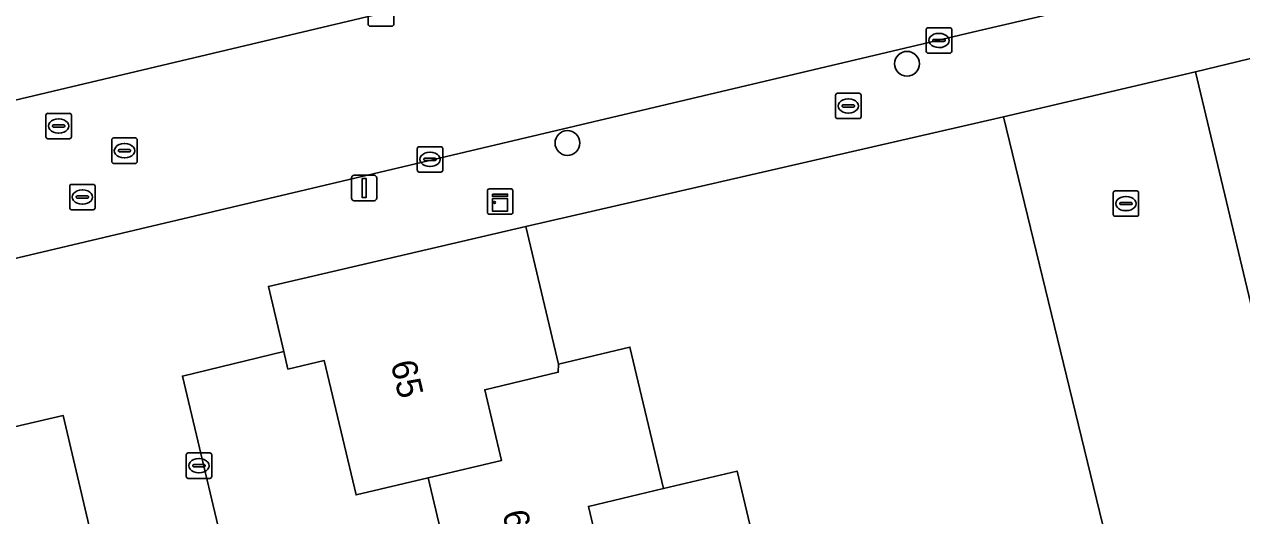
# Model space of a CAD drawing. Extents: x 158031 to 159244, y 380104 to 381214.
# Drawn here: x 158995.05 to 159042.99, y 380487.85 to 380507.2 of the extents above; entities that cross this region are included whole.
import ezdxf

# ---------------------------------------------------------------- set-up
doc = ezdxf.new("R2010")
doc.units = 0
for name, color, linetype in [('IMGEO_Boom', 7, 'Continuous'), ('IMGEO_Brandkraan', 7, 'Continuous'), ('IMGEO_Erf', 7, 'Continuous'), ('IMGEO_Hek', 7, 'Continuous'), ('IMGEO_Kast', 7, 'Continuous'), ('IMGEO_Kolk', 7, 'Continuous'), ('IMGEO_Lichtmast', 7, 'Continuous'), ('IMGEO_Pand', 7, 'Continuous'), ('IMGEO_Pand_nummerreeks', 7, 'Continuous'), ('IMGEO_Parkeervlak_open', 7, 'Continuous'), ('IMGEO_Rijbaan_lokaal_open', 7, 'Continuous'), ('IMGEO_Rioolput', 7, 'Continuous'), ('IMGEO_Voetpad_open', 7, 'Continuous')]:
    doc.layers.add(name, color=color, linetype=linetype)

msp = doc.modelspace()

# ---------------------------------------------------------------- linework, layer by layer
at = {"layer": 'IMGEO_Boom'}
for centre in [(159029.809, 380505.642), (159016.437, 380502.525)]:
    msp.add_circle(centre, 0.489, dxfattribs=at)
at = {"layer": 'IMGEO_Brandkraan'}
for p, q in [((159026.996, 380503.558), (159026.996, 380504.41)), ((159027.071, 380504.484), (159027.923, 380504.484)), ((159027.484, 380504.264), (159027.509, 380504.264)), ((159027.997, 380504.41), (159027.997, 380503.558)), ((159027.255, 380503.978), (159027.255, 380503.99)), ((159027.693, 380503.941), (159027.295, 380503.941)), ((159027.298, 380504.027), (159027.696, 380504.027)), ((159027.739, 380503.99), (159027.739, 380503.978)), ((159027.923, 380503.484), (159027.071, 380503.484)), ((159027.507, 380503.704), (159027.482, 380503.704))]:
    msp.add_line(p, q, dxfattribs=at)
for points in [[(159026.996, 380503.558), (159026.996, 380504.41)], [(159027.071, 380504.484), (159027.923, 380504.484)], [(159027.997, 380504.41), (159027.997, 380503.558)], [(159027.923, 380503.484), (159027.071, 380503.484)]]:
    msp.add_lwpolyline(points, dxfattribs=at)
for centre, radius, start, end in [((159027.073, 380504.408), 0.0765, 91.552, 178.448), ((159027.073, 380504.408), 0.0765, 91.552, 178.448), ((159027.921, 380504.408), 0.0765, 1.552, 88.448), ((159027.921, 380504.408), 0.0765, 1.552, 88.448), ((159027.295, 380503.987), 0.0403, 85.8775, 175.7526), ((159027.292, 380503.977), 0.0366, 178.938, 274.7102), ((159027.696, 380503.984), 0.043, 264.8664, 352.4533), ((159027.7, 380503.989), 0.0386, 1.7309, 96.639), ((159027.073, 380503.56), 0.0765, 181.552, 268.448), ((159027.073, 380503.56), 0.0765, 181.552, 268.448), ((159027.921, 380503.56), 0.0765, 271.552, 358.448), ((159027.921, 380503.56), 0.0765, 271.552, 358.448)]:
    msp.add_arc(centre, radius, start, end, dxfattribs=at)
for centre, major_axis, ratio, start_param, end_param in [((159027.483, 380503.984), (-0.387, 0.002), 0.722429, 4.712389, 7.853982), ((159027.508, 380503.984), (-0.39, 0.002), 0.717154, 1.570796, 4.712389)]:
    msp.add_ellipse(centre, major_axis=major_axis, ratio=ratio, start_param=start_param, end_param=end_param, dxfattribs=at)
at = {"layer": 'IMGEO_Erf'}
for points in [[(159038.335, 380484.12), (159033.61, 380503.556), (159014.797, 380499.231), (159016.078, 380493.818), (159018.895, 380494.484), (159020.213, 380488.914), (159023.118, 380489.603), (159024.494, 380483.8)], [(159012.262, 380483.8), (159010.949, 380489.338), (159008.111, 380488.665), (159006.856, 380493.954), (159005.427, 380493.618), (159005.263, 380494.314), (159001.275, 380493.342), (159003.333, 380484.648)], [(158998.524, 380483.52), (158996.573, 380491.798), (158992.566, 380490.857), (158992.609, 380490.676), (158991.335, 380490.375), (158992.633, 380484.891)]]:
    msp.add_lwpolyline(points, dxfattribs=at)
at = {"layer": 'IMGEO_Hek'}
for points in [[(159014.797, 380499.231), (159033.61, 380503.556)], [(159033.61, 380503.556), (159038.335, 380484.12)]]:
    msp.add_lwpolyline(points, dxfattribs=at)
at = {"layer": 'IMGEO_Kast'}
for p, q in [((159013.286, 380499.795), (159013.286, 380500.636)), ((159013.286, 380500.636), (159013.286, 380499.795)), ((159013.361, 380500.72), (159014.202, 380500.72)), ((159014.202, 380500.72), (159013.361, 380500.72)), ((159014.286, 380500.645), (159014.286, 380499.804)), ((159014.286, 380499.804), (159014.286, 380500.645)), ((159014.211, 380499.72), (159013.37, 380499.72)), ((159013.37, 380499.72), (159014.211, 380499.72))]:
    msp.add_line(p, q, dxfattribs=at)
for points in [[(159013.481, 380500.51), (159014.081, 380500.51), (159014.081, 380500.425), (159013.481, 380500.425), (159013.481, 380500.51)], [(159013.481, 380500.335), (159014.081, 380500.335), (159014.081, 380499.846), (159013.481, 380499.846), (159013.481, 380500.335)]]:
    msp.add_lwpolyline(points, dxfattribs=at)
msp.add_circle((159013.565, 380500.184), 0.0377, dxfattribs=at)
for centre, start, end in [((159013.364, 380500.642), 92.4484, 184.2845), ((159013.364, 380500.642), 92.4484, 184.2845), ((159014.208, 380500.642), 2.4484, 94.2845), ((159014.208, 380500.642), 2.4484, 94.2845), ((159013.364, 380499.798), 182.4484, 274.2845), ((159013.364, 380499.798), 182.4484, 274.2845), ((159014.208, 380499.798), 272.4484, 4.2845), ((159014.208, 380499.798), 272.4484, 4.2845)]:
    msp.add_arc(centre, 0.0779, start, end, dxfattribs=at)
at = {"layer": 'IMGEO_Kolk'}
for p, q in [((159008.592, 380507.197), (159008.592, 380508.049)), ((159009.593, 380508.049), (159009.593, 380507.197)), ((159009.519, 380507.123), (159008.667, 380507.123)), ((159030.568, 380506.136), (159030.568, 380506.988)), ((159030.643, 380507.062), (159031.495, 380507.062)), ((159031.056, 380506.842), (159031.081, 380506.842)), ((159031.569, 380506.988), (159031.569, 380506.136)), ((159030.827, 380506.556), (159030.827, 380506.568)), ((159031.265, 380506.519), (159030.867, 380506.519)), ((159030.87, 380506.605), (159031.268, 380506.605)), ((159031.079, 380506.282), (159031.054, 380506.282)), ((159031.311, 380506.568), (159031.311, 380506.556)), ((159031.495, 380506.062), (159030.643, 380506.062)), ((159010.599, 380502.378), (159011.451, 380502.378)), ((159010.524, 380501.452), (159010.524, 380502.304)), ((159010.783, 380501.872), (159010.783, 380501.884)), ((159010.826, 380501.921), (159011.224, 380501.921)), ((159011.012, 380502.158), (159011.037, 380502.158)), ((159011.267, 380501.884), (159011.267, 380501.872)), ((159011.525, 380502.304), (159011.525, 380501.452)), ((159011.451, 380501.378), (159010.599, 380501.378)), ((159011.221, 380501.835), (159010.823, 380501.835)), ((159011.035, 380501.598), (159011.01, 380501.598)), ((159037.929, 380499.713), (159037.929, 380500.565)), ((159038.004, 380500.639), (159038.856, 380500.639)), ((159038.417, 380500.419), (159038.442, 380500.419)), ((159038.93, 380500.565), (159038.93, 380499.713)), ((159038.188, 380500.133), (159038.188, 380500.145)), ((159038.626, 380500.096), (159038.228, 380500.096)), ((159038.231, 380500.182), (159038.629, 380500.182)), ((159038.672, 380500.145), (159038.672, 380500.133)), ((159038.856, 380499.639), (159038.004, 380499.639)), ((159038.44, 380499.859), (159038.415, 380499.859)), ((159001.426, 380489.39), (159001.426, 380490.242)), ((159001.501, 380490.316), (159002.353, 380490.316)), ((159001.914, 380490.096), (159001.939, 380490.096)), ((159002.427, 380490.242), (159002.427, 380489.39)), ((159001.685, 380489.81), (159001.685, 380489.822)), ((159002.123, 380489.773), (159001.725, 380489.773)), ((159001.728, 380489.859), (159002.126, 380489.859)), ((159001.937, 380489.536), (159001.912, 380489.536)), ((159002.169, 380489.822), (159002.169, 380489.81)), ((159002.353, 380489.316), (159001.501, 380489.316))]:
    msp.add_line(p, q, dxfattribs=at)
for points in [[(159008.592, 380507.197), (159008.592, 380508.049)], [(159009.593, 380508.049), (159009.593, 380507.197)], [(159009.519, 380507.123), (159008.667, 380507.123)], [(159030.568, 380506.136), (159030.568, 380506.988)], [(159030.643, 380507.062), (159031.495, 380507.062)], [(159031.569, 380506.988), (159031.569, 380506.136)], [(159031.495, 380506.062), (159030.643, 380506.062)], [(159010.599, 380502.378), (159011.451, 380502.378)], [(159010.524, 380501.452), (159010.524, 380502.304)], [(159011.525, 380502.304), (159011.525, 380501.452)], [(159011.451, 380501.378), (159010.599, 380501.378)], [(159037.929, 380499.713), (159037.929, 380500.565)], [(159038.004, 380500.639), (159038.856, 380500.639)], [(159038.93, 380500.565), (159038.93, 380499.713)], [(159038.856, 380499.639), (159038.004, 380499.639)], [(159001.426, 380489.39), (159001.426, 380490.242)], [(159001.501, 380490.316), (159002.353, 380490.316)], [(159002.427, 380490.242), (159002.427, 380489.39)], [(159002.353, 380489.316), (159001.501, 380489.316)]]:
    msp.add_lwpolyline(points, dxfattribs=at)
for centre, radius, start, end in [((159008.669, 380507.199), 0.0765, 181.552, 268.448), ((159008.669, 380507.199), 0.0765, 181.552, 268.448), ((159009.517, 380507.199), 0.0765, 271.552, 358.448), ((159009.517, 380507.199), 0.0765, 271.552, 358.448), ((159030.645, 380506.986), 0.0765, 91.552, 178.448), ((159030.645, 380506.986), 0.0765, 91.552, 178.448), ((159031.493, 380506.986), 0.0765, 1.552, 88.448), ((159031.493, 380506.986), 0.0765, 1.552, 88.448), ((159030.867, 380506.565), 0.0403, 85.8775, 175.7526), ((159030.864, 380506.555), 0.0366, 178.938, 274.7102), ((159031.268, 380506.562), 0.043, 264.8664, 352.4533), ((159031.272, 380506.567), 0.0386, 1.7309, 96.639), ((159030.645, 380506.138), 0.0765, 181.552, 268.448), ((159030.645, 380506.138), 0.0765, 181.552, 268.448), ((159031.493, 380506.138), 0.0765, 271.552, 358.448), ((159031.493, 380506.138), 0.0765, 271.552, 358.448), ((159010.601, 380502.302), 0.0765, 91.552, 178.448), ((159010.601, 380502.302), 0.0765, 91.552, 178.448), ((159011.449, 380502.302), 0.0765, 1.552, 88.448), ((159011.449, 380502.302), 0.0765, 1.552, 88.448), ((159010.823, 380501.881), 0.0403, 85.8775, 175.7526), ((159010.82, 380501.871), 0.0366, 178.938, 274.7102), ((159011.224, 380501.878), 0.043, 264.8664, 352.4533), ((159011.228, 380501.883), 0.0386, 1.7309, 96.639), ((159010.601, 380501.454), 0.0765, 181.552, 268.448), ((159010.601, 380501.454), 0.0765, 181.552, 268.448), ((159011.449, 380501.454), 0.0765, 271.552, 358.448), ((159011.449, 380501.454), 0.0765, 271.552, 358.448), ((159038.006, 380500.563), 0.0765, 91.552, 178.448), ((159038.006, 380500.563), 0.0765, 91.552, 178.448), ((159038.854, 380500.563), 0.0765, 1.552, 88.448), ((159038.854, 380500.563), 0.0765, 1.552, 88.448), ((159038.228, 380500.142), 0.0403, 85.8775, 175.7526), ((159038.225, 380500.132), 0.0366, 178.938, 274.7102), ((159038.629, 380500.139), 0.043, 264.8664, 352.4533), ((159038.633, 380500.144), 0.0386, 1.7309, 96.639), ((159038.006, 380499.715), 0.0765, 181.552, 268.448), ((159038.006, 380499.715), 0.0765, 181.552, 268.448), ((159038.854, 380499.715), 0.0765, 271.552, 358.448), ((159038.854, 380499.715), 0.0765, 271.552, 358.448), ((159001.503, 380490.24), 0.0765, 91.552, 178.448), ((159001.503, 380490.24), 0.0765, 91.552, 178.448), ((159002.351, 380490.24), 0.0765, 1.552, 88.448), ((159002.351, 380490.24), 0.0765, 1.552, 88.448), ((159001.725, 380489.819), 0.0403, 85.8775, 175.7526), ((159001.722, 380489.809), 0.0366, 178.938, 274.7102), ((159002.126, 380489.816), 0.043, 264.8664, 352.4533), ((159002.13, 380489.821), 0.0386, 1.7309, 96.639), ((159001.503, 380489.392), 0.0765, 181.552, 268.448), ((159001.503, 380489.392), 0.0765, 181.552, 268.448), ((159002.351, 380489.392), 0.0765, 271.552, 358.448), ((159002.351, 380489.392), 0.0765, 271.552, 358.448)]:
    msp.add_arc(centre, radius, start, end, dxfattribs=at)
for centre, major_axis, ratio, start_param, end_param in [((159031.055, 380506.562), (-0.387, 0.002), 0.722429, 4.712389, 7.853982), ((159031.08, 380506.562), (-0.39, 0.002), 0.717154, 1.570796, 4.712389), ((159011.011, 380501.878), (-0.387, 0.002), 0.722429, 4.712389, 7.853982), ((159011.036, 380501.878), (-0.39, 0.002), 0.717154, 1.570796, 4.712389), ((159038.416, 380500.139), (-0.387, 0.002), 0.722429, 4.712389, 7.853982), ((159038.441, 380500.139), (-0.39, 0.002), 0.717154, 1.570796, 4.712389), ((159001.913, 380489.816), (-0.387, 0.002), 0.722429, 4.712389, 7.853982), ((159001.938, 380489.816), (-0.39, 0.002), 0.717154, 1.570796, 4.712389)]:
    msp.add_ellipse(centre, major_axis=major_axis, ratio=ratio, start_param=start_param, end_param=end_param, dxfattribs=at)
at = {"layer": 'IMGEO_Lichtmast'}
for p, q in [((159007.935, 380500.352), (159007.935, 380501.152)), ((159007.935, 380501.152), (159007.935, 380500.352)), ((159008.035, 380501.252), (159008.825, 380501.252)), ((159008.825, 380501.252), (159008.035, 380501.252)), ((159008.925, 380501.152), (159008.925, 380500.352)), ((159008.925, 380500.352), (159008.925, 380501.152)), ((159008.825, 380500.252), (159008.035, 380500.252)), ((159008.035, 380500.252), (159008.825, 380500.252))]:
    msp.add_line(p, q, dxfattribs=at)
msp.add_lwpolyline([(159008.355, 380501.127), (159008.505, 380501.127), (159008.505, 380500.377), (159008.355, 380500.377), (159008.355, 380501.127)], dxfattribs=at)
for centre, start, end in [((159008.035, 380501.152), 90, 180), ((159008.035, 380501.152), 90, 180), ((159008.825, 380501.152), 0, 90), ((159008.825, 380501.152), 360, 90), ((159008.035, 380500.352), 180, 270), ((159008.035, 380500.352), 180, 270), ((159008.825, 380500.352), 270, 0), ((159008.825, 380500.352), 270, 0)]:
    msp.add_arc(centre, 0.1, start, end, dxfattribs=at)
at = {"layer": 'IMGEO_Pand'}
for points in [[(159016.078, 380493.818), (159014.797, 380499.231), (159004.659, 380496.879), (159005.263, 380494.314), (159005.427, 380493.618), (159006.856, 380493.954), (159008.111, 380488.665), (159010.949, 380489.338), (159013.841, 380490.024), (159013.18, 380492.808), (159016.072, 380493.494)], [(159016.078, 380493.818), (159016.072, 380493.494), (159013.18, 380492.808), (159013.841, 380490.024), (159010.949, 380489.338), (159012.262, 380483.8), (159015.058, 380484.463), (159017.985, 380485.157), (159017.26, 380488.214), (159020.213, 380488.914), (159018.895, 380494.484)], [(159022.251, 380480.529), (159021.636, 380483.122), (159024.494, 380483.8), (159023.118, 380489.603), (159020.213, 380488.914), (159017.26, 380488.214), (159017.985, 380485.157), (159015.058, 380484.463), (159016.325, 380479.122)]]:
    msp.add_lwpolyline(points, close=True, dxfattribs=at)
at = {"layer": 'IMGEO_Parkeervlak_open'}
msp.add_lwpolyline([(159045.163, 380488.588), (159049.817, 380489.731), (159047.481, 380499.244), (159046.341, 380503.89), (159045.728, 380506.436), (159041.164, 380505.33)], close=True, dxfattribs=at)
at = {"layer": 'IMGEO_Rijbaan_lokaal_open'}
for points in [[(159040.386, 380514.995), (159015.014, 380509.033), (159009.315, 380507.681), (158978.724, 380500.43), (158980.111, 380494.53), (159032.615, 380506.938), (159041.279, 380508.969), (159041.877, 380509.115)], [(159044.927, 380488.53), (159045.163, 380488.588), (159041.164, 380505.33), (159033.61, 380503.556), (159038.335, 380484.12), (159039.549, 380478.964), (159040.197, 380476.234), (159043.431, 380477.026), (159044.232, 380473.746), (159044.838, 380471.265), (159045.71, 380471.476), (159048.133, 380472.063), (159048.571, 380472.169), (159047.615, 380476.121), (159046.498, 380480.743), (159046.793, 380480.813)]]:
    msp.add_lwpolyline(points, close=True, dxfattribs=at)
at = {"layer": 'IMGEO_Rioolput'}
for p, q in [((158995.9, 380502.766), (158995.9, 380503.618)), ((158995.975, 380503.692), (158996.827, 380503.692)), ((158996.388, 380503.472), (158996.413, 380503.472)), ((158996.901, 380503.618), (158996.901, 380502.766)), ((158996.159, 380503.186), (158996.159, 380503.198)), ((158996.597, 380503.149), (158996.199, 380503.149)), ((158996.202, 380503.235), (158996.6, 380503.235)), ((158996.411, 380502.912), (158996.386, 380502.912)), ((158996.643, 380503.198), (158996.643, 380503.186)), ((158996.827, 380502.692), (158995.975, 380502.692)), ((158998.492, 380501.795), (158998.492, 380502.647)), ((158998.567, 380502.721), (158999.419, 380502.721)), ((158998.98, 380502.501), (158999.005, 380502.501)), ((158999.493, 380502.647), (158999.493, 380501.795)), ((158998.751, 380502.215), (158998.751, 380502.227)), ((158999.189, 380502.178), (158998.791, 380502.178)), ((158998.794, 380502.264), (158999.192, 380502.264)), ((158999.003, 380501.941), (158998.978, 380501.941)), ((158999.235, 380502.227), (158999.235, 380502.215)), ((158999.419, 380501.721), (158998.567, 380501.721)), ((158996.834, 380499.968), (158996.834, 380500.82)), ((158996.909, 380500.894), (158997.761, 380500.894)), ((158997.136, 380500.437), (158997.534, 380500.437)), ((158997.322, 380500.674), (158997.347, 380500.674)), ((158997.835, 380500.82), (158997.835, 380499.968)), ((158997.093, 380500.388), (158997.093, 380500.4)), ((158997.531, 380500.351), (158997.133, 380500.351)), ((158997.345, 380500.114), (158997.32, 380500.114)), ((158997.577, 380500.4), (158997.577, 380500.388)), ((158997.761, 380499.894), (158996.909, 380499.894))]:
    msp.add_line(p, q, dxfattribs=at)
for points in [[(158995.9, 380502.766), (158995.9, 380503.618)], [(158995.975, 380503.692), (158996.827, 380503.692)], [(158996.901, 380503.618), (158996.901, 380502.766)], [(158996.827, 380502.692), (158995.975, 380502.692)], [(158998.492, 380501.795), (158998.492, 380502.647)], [(158998.567, 380502.721), (158999.419, 380502.721)], [(158999.493, 380502.647), (158999.493, 380501.795)], [(158999.419, 380501.721), (158998.567, 380501.721)], [(158996.834, 380499.968), (158996.834, 380500.82)], [(158996.909, 380500.894), (158997.761, 380500.894)], [(158997.835, 380500.82), (158997.835, 380499.968)], [(158997.761, 380499.894), (158996.909, 380499.894)]]:
    msp.add_lwpolyline(points, dxfattribs=at)
for centre, radius, start, end in [((158995.977, 380503.616), 0.0765, 91.552, 178.448), ((158995.977, 380503.616), 0.0765, 91.552, 178.448), ((158996.825, 380503.616), 0.0765, 1.552, 88.448), ((158996.825, 380503.616), 0.0765, 1.552, 88.448), ((158996.199, 380503.195), 0.0403, 85.8775, 175.7526), ((158996.196, 380503.185), 0.0366, 178.938, 274.7102), ((158996.6, 380503.192), 0.043, 264.8664, 352.4533), ((158996.604, 380503.197), 0.0386, 1.7309, 96.639), ((158995.977, 380502.768), 0.0765, 181.552, 268.448), ((158995.977, 380502.768), 0.0765, 181.552, 268.448), ((158996.825, 380502.768), 0.0765, 271.552, 358.448), ((158996.825, 380502.768), 0.0765, 271.552, 358.448), ((158998.569, 380502.645), 0.0765, 91.552, 178.448), ((158998.569, 380502.645), 0.0765, 91.552, 178.448), ((158999.417, 380502.645), 0.0765, 1.552, 88.448), ((158999.417, 380502.645), 0.0765, 1.552, 88.448), ((158998.791, 380502.224), 0.0403, 85.8775, 175.7526), ((158998.788, 380502.214), 0.0366, 178.938, 274.7102), ((158999.192, 380502.221), 0.043, 264.8664, 352.4533), ((158999.196, 380502.226), 0.0386, 1.7309, 96.639), ((158998.569, 380501.797), 0.0765, 181.552, 268.448), ((158998.569, 380501.797), 0.0765, 181.552, 268.448), ((158999.417, 380501.797), 0.0765, 271.552, 358.448), ((158999.417, 380501.797), 0.0765, 271.552, 358.448), ((158996.911, 380500.818), 0.0765, 91.552, 178.448), ((158996.911, 380500.818), 0.0765, 91.552, 178.448), ((158997.133, 380500.397), 0.0403, 85.8775, 175.7526), ((158997.538, 380500.399), 0.0386, 1.7309, 96.639), ((158997.759, 380500.818), 0.0765, 1.552, 88.448), ((158997.759, 380500.818), 0.0765, 1.552, 88.448), ((158996.911, 380499.97), 0.0765, 181.552, 268.448), ((158996.911, 380499.97), 0.0765, 181.552, 268.448), ((158997.13, 380500.387), 0.0366, 178.938, 274.7102), ((158997.534, 380500.394), 0.043, 264.8664, 352.4533), ((158997.759, 380499.97), 0.0765, 271.552, 358.448), ((158997.759, 380499.97), 0.0765, 271.552, 358.448)]:
    msp.add_arc(centre, radius, start, end, dxfattribs=at)
for centre, major_axis, ratio, start_param, end_param in [((158996.387, 380503.192), (-0.387, 0.002), 0.722429, 4.712389, 7.853982), ((158996.412, 380503.192), (-0.39, 0.002), 0.717154, 1.570796, 4.712389), ((158998.979, 380502.221), (-0.387, 0.002), 0.722429, 4.712389, 7.853982), ((158999.004, 380502.221), (-0.39, 0.002), 0.717154, 1.570796, 4.712389), ((158997.321, 380500.394), (-0.387, 0.002), 0.722429, 4.712389, 7.853982), ((158997.346, 380500.394), (-0.39, 0.002), 0.717154, 1.570796, 4.712389)]:
    msp.add_ellipse(centre, major_axis=major_axis, ratio=ratio, start_param=start_param, end_param=end_param, dxfattribs=at)
at = {"layer": 'IMGEO_Voetpad_open'}
for points in [[(158948.8, 380493.312), (158973.979, 380499.304), (158978.724, 380500.43), (159009.315, 380507.681), (159015.014, 380509.033), (159040.386, 380514.995)], [(159003.333, 380484.648), (159001.275, 380493.342), (159005.263, 380494.314), (159004.659, 380496.879), (159014.797, 380499.231), (159033.61, 380503.556), (159041.164, 380505.33), (159045.728, 380506.436), (159046.341, 380503.89), (159047.879, 380504.22), (159051.869, 380505.076), (159052.677, 380505.268), (159055.902, 380506.034), (159057.144, 380506.316), (159061.381, 380507.317), (159062.586, 380507.607), (159066.711, 380508.582), (159070.835, 380509.556), (159072.028, 380509.855), (159076.26, 380510.862)], [(159046.844, 380510.276), (159046.72, 380510.246), (159041.877, 380509.115), (159041.279, 380508.969), (159032.615, 380506.938), (158980.111, 380494.53), (158975.364, 380493.421), (158967.769, 380491.632)], [(158971.556, 380485.976), (158970.89, 380488.824), (158976.151, 380490.08), (158977.96, 380490.512), (158981.696, 380491.447), (158991.859, 380493.844), (158992.566, 380490.857), (158996.573, 380491.798), (158998.524, 380483.52)]]:
    msp.add_lwpolyline(points, dxfattribs=at)

# ---------------------------------------------------------------- texts
at = {"layer": 'IMGEO_Pand_nummerreeks'}
for s, rotation, p in [('65', 283.3486, (159009.47, 380493.849)), ('67', 283.3379, (159013.866, 380487.954))]:
    msp.add_text(s, height=1, rotation=rotation, dxfattribs=at).set_placement(p)

doc.saveas('drawing.dxf')
